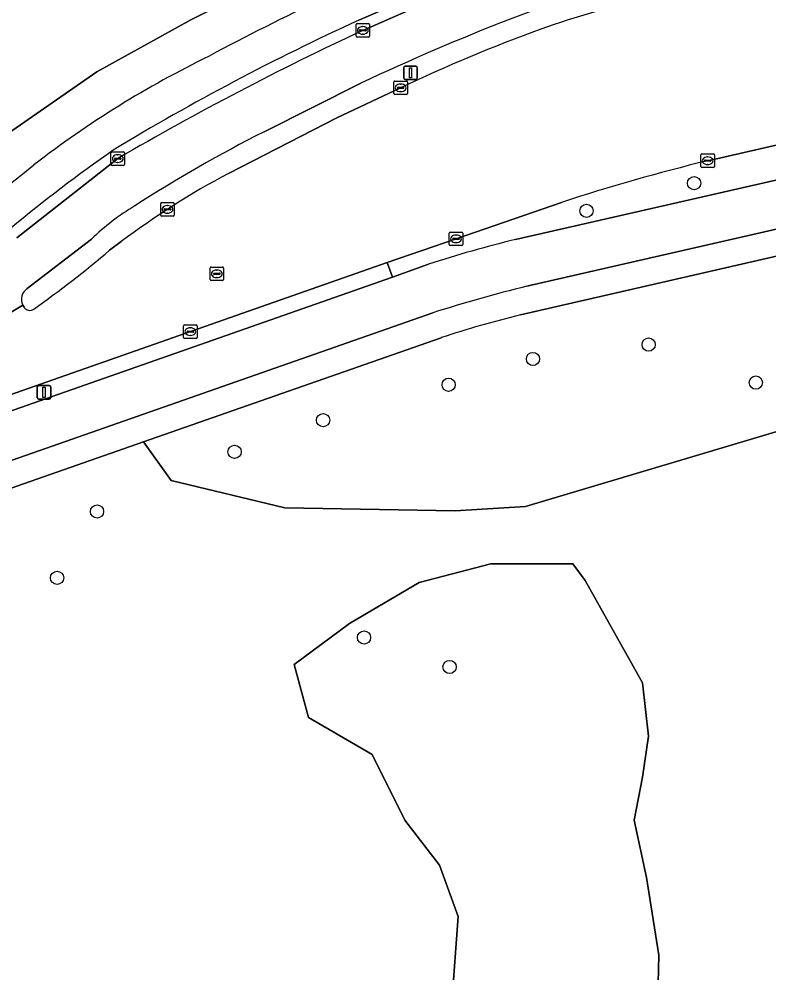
# Model space of a CAD drawing. Extents: x 159817 to 160765, y 380688 to 381638.
# Drawn here: x 160282.7 to 160338.1, y 380829.7 to 380900.2 of the extents above; entities that cross this region are included whole.
import ezdxf

# ---------------------------------------------------------------- set-up
doc = ezdxf.new("R2010")
doc.units = 0
for name, color, linetype in [('IMGEO_Berm_groen', 7, 'Continuous'), ('IMGEO_Berm_open', 7, 'Continuous'), ('IMGEO_Boom', 7, 'Continuous'), ('IMGEO_Fietspad_gesloten', 7, 'Continuous'), ('IMGEO_Groenvoorziening', 7, 'Continuous'), ('IMGEO_Kolk', 7, 'Continuous'), ('IMGEO_Lichtmast', 7, 'Continuous'), ('IMGEO_Loofbos', 7, 'Continuous'), ('IMGEO_Rijbaan_lokaal_gesloten', 7, 'Continuous'), ('IMGEO_Rioolput', 7, 'Continuous'), ('IMGEO_Verkeerseiland_gesloten', 7, 'Continuous'), ('IMGEO_Voetpad_open', 7, 'Continuous')]:
    doc.layers.add(name, color=color, linetype=linetype)

msp = doc.modelspace()

# ---------------------------------------------------------------- linework, layer by layer
at = {"layer": 'IMGEO_Berm_groen'}
for points in [[(160371.741, 380898.273), (160352.546, 380893.993), (160338.954, 380890.941), (160333.574, 380889.721)], [(160319.354, 380883.888), (160352.568, 380891.462)], [(160322.753, 380886.638), (160314.97, 380883.945), (160309.874, 380882.184), (160310.27, 380881.1), (160312.936, 380882.064)]]:
    msp.add_lwpolyline(points, dxfattribs=at)
for centre, radius, start, end in [((160370.953, 380737.995), 156.263, 103.83951, 107.96595), ((160340.16, 380798.477), 87.909, 103.69033, 108.04004)]:
    msp.add_arc(centre, radius, start, end, dxfattribs=at)
at = {"layer": 'IMGEO_Berm_open'}
for points in [[(160314.881, 380903.19), (160307.78, 380900.104)], [(160308.077, 380899.355), (160314.708, 380902.271)], [(160282.492, 380884.027), (160289.961, 380889.876)]]:
    msp.add_lwpolyline(points, dxfattribs=at)
msp.add_lwpolyline([(160310.27, 380881.1), (160309.874, 380882.184), (160277.284, 380870.759), (160276.576, 380870.51), (160260.803, 380864.969), (160252.421, 380862.048), (160252.766, 380860.95), (160252.914, 380861.001)], close=True, dxfattribs=at)
for centre, radius, start, end in [((160380.798, 380740.137), 175.844, 114.53476, 121.22873), ((160401.934, 380697.926), 222.222, 114.98358, 120.25707), ((160352.623, 380799.996), 110.269, 124.8379, 129.79366)]:
    msp.add_arc(centre, radius, start, end, dxfattribs=at)
at = {"layer": 'IMGEO_Boom'}
for centre in [(160332.566, 380888.058), (160324.616, 380886.009), (160329.205, 380876.126), (160320.655, 380875.064), (160314.421, 380873.158), (160337.134, 380873.317), (160305.137, 380870.535), (160298.598, 380868.195), (160288.428, 380863.788), (160285.473, 380858.887), (160308.167, 380854.475), (160314.492, 380852.295)]:
    msp.add_circle(centre, 0.489, dxfattribs=at)
at = {"layer": 'IMGEO_Fietspad_gesloten'}
for points in [[(160307.78, 380900.104), (160314.881, 380903.19)], [(160376.606, 380896.988), (160352.568, 380891.462), (160319.354, 380883.888)], [(160320.208, 380880.44), (160346.402, 380886.427), (160378.583, 380893.751)], [(160312.936, 380882.064), (160310.27, 380881.1), (160252.914, 380861.001), (160252.766, 380860.95), (160245.306, 380858.382), (160241.26, 380856.971), (160194.251, 380840.623)], [(160185.448, 380834.002), (160214.797, 380844.116), (160254.484, 380857.89), (160313.244, 380878.473)]]:
    msp.add_lwpolyline(points, dxfattribs=at)
for centre, radius, start, end in [((160385.307, 380732.003), 187.677, 112.41824, 118.16519), ((160380.798, 380740.137), 175.844, 114.53476, 121.22873), ((160329.682, 380829.904), 75.165, 116.00885, 127.66452), ((160352.623, 380799.996), 110.269, 124.8379, 129.79366), ((160224.257, 380962.192), 94.009, 302.60474, 309.26249), ((160340.16, 380798.477), 87.909, 103.69033, 108.04004), ((160343.287, 380785.418), 97.784, 103.65192, 107.89303)]:
    msp.add_arc(centre, radius, start, end, dxfattribs=at)
at = {"layer": 'IMGEO_Groenvoorziening'}
for points in [[(160267.339, 380891.29), (160264.778, 380890.45), (160253.17, 380886.647), (160253.758, 380884.876), (160254.114, 380883.8), (160268.944, 380888.658), (160276.108, 380897.088), (160279.939, 380902.937), (160281.595, 380906.695), (160282.162, 380906.903), (160315.172, 380916.486), (160319.451, 380915.459), (160320.827, 380911.357), (160316.68, 380909.885), (160312.587, 380908.268), (160303.869, 380904.414), (160295.354, 380900.128), (160288.407, 380896.283), (160281.886, 380891.754), (160273.315, 380885.537), (160264.987, 380881.037), (160256.19, 380877.539), (160257.134, 380874.691)], [(160364.357, 380862.036), (160365.797, 380861.977), (160367.28, 380870.601), (160344.902, 380871.56), (160320.092, 380864.148), (160314.904, 380863.841), (160302.32, 380864.049), (160293.91, 380866.083), (160291.864, 380868.941), (160254.028, 380855.706), (160247.431, 380853.502), (160249.122, 380848.609), (160246.491, 380846.097)], [(160314.666, 380827.497), (160315.12, 380833.858), (160313.757, 380837.644), (160311.184, 380840.976), (160308.762, 380845.822), (160304.069, 380848.548), (160303.009, 380852.486), (160307.097, 380855.515), (160312.243, 380858.544), (160317.542, 380859.907), (160323.597, 380859.907), (160324.505, 380858.695), (160328.744, 380851.123), (160329.198, 380847.185), (160328.744, 380844.156), (160328.138, 380840.976), (160329.046, 380836.735), (160329.955, 380830.98), (160329.803, 380824.771)]]:
    msp.add_lwpolyline(points, dxfattribs=at)
msp.add_lwpolyline([(160254.114, 380883.8), (160256.19, 380877.539), (160264.987, 380881.037), (160273.315, 380885.537), (160281.886, 380891.754), (160288.407, 380896.283), (160295.354, 380900.128), (160303.869, 380904.414), (160312.587, 380908.268), (160316.68, 380909.885), (160320.827, 380911.357), (160319.451, 380915.459), (160315.172, 380916.486), (160282.162, 380906.903), (160281.595, 380906.695), (160279.939, 380902.937), (160276.108, 380897.088), (160268.944, 380888.658)], close=True, dxfattribs=at)
for centre, radius, start, end in [((160385.307, 380732.003), 187.677, 112.41824, 118.16519), ((160329.682, 380829.904), 75.165, 116.00885, 127.66452), ((160224.257, 380962.192), 94.009, 302.60474, 309.26249)]:
    msp.add_arc(centre, radius, start, end, dxfattribs=at)
at = {"layer": 'IMGEO_Kolk'}
for p, q in [((160307.575, 380898.93), (160307.575, 380899.782)), ((160307.65, 380899.856), (160308.502, 380899.856)), ((160308.063, 380899.636), (160308.088, 380899.636)), ((160308.576, 380899.782), (160308.576, 380898.93)), ((160308.502, 380898.856), (160307.65, 380898.856)), ((160307.834, 380899.35), (160307.834, 380899.362)), ((160308.272, 380899.313), (160307.874, 380899.313)), ((160307.877, 380899.399), (160308.275, 380899.399)), ((160308.086, 380899.076), (160308.061, 380899.076)), ((160308.318, 380899.362), (160308.318, 380899.35)), ((160310.372, 380894.684), (160310.372, 380895.536)), ((160310.447, 380895.61), (160311.299, 380895.61)), ((160310.86, 380895.39), (160310.885, 380895.39)), ((160311.373, 380895.536), (160311.373, 380894.684)), ((160311.299, 380894.61), (160310.447, 380894.61)), ((160310.631, 380895.104), (160310.631, 380895.116)), ((160311.069, 380895.067), (160310.671, 380895.067)), ((160310.674, 380895.153), (160311.072, 380895.153)), ((160310.883, 380894.83), (160310.858, 380894.83)), ((160311.115, 380895.116), (160311.115, 380895.104)), ((160289.535, 380890.377), (160290.387, 380890.377)), ((160289.46, 380889.451), (160289.46, 380890.303)), ((160289.719, 380889.871), (160289.719, 380889.883)), ((160290.157, 380889.834), (160289.759, 380889.834)), ((160289.762, 380889.92), (160290.16, 380889.92)), ((160289.948, 380890.157), (160289.973, 380890.157)), ((160290.203, 380889.883), (160290.203, 380889.871)), ((160290.461, 380890.303), (160290.461, 380889.451)), ((160333.073, 380889.294), (160333.073, 380890.146)), ((160333.148, 380890.22), (160334, 380890.22)), ((160333.332, 380889.714), (160333.332, 380889.726)), ((160333.77, 380889.677), (160333.372, 380889.677)), ((160333.375, 380889.763), (160333.773, 380889.763)), ((160333.561, 380890), (160333.586, 380890)), ((160333.816, 380889.726), (160333.816, 380889.714)), ((160334.074, 380890.146), (160334.074, 380889.294)), ((160290.387, 380889.377), (160289.535, 380889.377)), ((160289.971, 380889.597), (160289.946, 380889.597)), ((160334, 380889.22), (160333.148, 380889.22)), ((160333.584, 380889.44), (160333.559, 380889.44)), ((160293.132, 380885.697), (160293.132, 380886.549)), ((160293.207, 380886.623), (160294.059, 380886.623)), ((160293.391, 380886.117), (160293.391, 380886.129)), ((160293.434, 380886.166), (160293.832, 380886.166)), ((160293.62, 380886.403), (160293.645, 380886.403)), ((160293.875, 380886.129), (160293.875, 380886.117)), ((160294.133, 380886.549), (160294.133, 380885.697)), ((160294.059, 380885.623), (160293.207, 380885.623)), ((160293.829, 380886.08), (160293.431, 380886.08)), ((160293.643, 380885.843), (160293.618, 380885.843)), ((160314.47, 380883.518), (160314.47, 380884.37)), ((160314.545, 380884.444), (160315.397, 380884.444)), ((160314.958, 380884.224), (160314.983, 380884.224)), ((160315.471, 380884.37), (160315.471, 380883.518)), ((160315.397, 380883.444), (160314.545, 380883.444)), ((160314.729, 380883.938), (160314.729, 380883.95)), ((160315.167, 380883.901), (160314.769, 380883.901)), ((160314.772, 380883.987), (160315.17, 380883.987)), ((160314.981, 380883.664), (160314.956, 380883.664)), ((160315.213, 380883.95), (160315.213, 380883.938)), ((160294.825, 380876.658), (160294.825, 380877.51)), ((160294.9, 380877.584), (160295.752, 380877.584)), ((160295.084, 380877.078), (160295.084, 380877.09)), ((160295.522, 380877.041), (160295.124, 380877.041)), ((160295.127, 380877.127), (160295.525, 380877.127)), ((160295.313, 380877.364), (160295.338, 380877.364)), ((160295.568, 380877.09), (160295.568, 380877.078)), ((160295.826, 380877.51), (160295.826, 380876.658)), ((160295.752, 380876.584), (160294.9, 380876.584)), ((160295.336, 380876.804), (160295.311, 380876.804))]:
    msp.add_line(p, q, dxfattribs=at)
for points in [[(160307.575, 380898.93), (160307.575, 380899.782)], [(160307.65, 380899.856), (160308.502, 380899.856)], [(160308.576, 380899.782), (160308.576, 380898.93)], [(160308.502, 380898.856), (160307.65, 380898.856)], [(160310.372, 380894.684), (160310.372, 380895.536)], [(160310.447, 380895.61), (160311.299, 380895.61)], [(160311.373, 380895.536), (160311.373, 380894.684)], [(160311.299, 380894.61), (160310.447, 380894.61)], [(160289.535, 380890.377), (160290.387, 380890.377)], [(160289.46, 380889.451), (160289.46, 380890.303)], [(160290.461, 380890.303), (160290.461, 380889.451)], [(160333.073, 380889.294), (160333.073, 380890.146)], [(160333.148, 380890.22), (160334, 380890.22)], [(160334.074, 380890.146), (160334.074, 380889.294)], [(160290.387, 380889.377), (160289.535, 380889.377)], [(160334, 380889.22), (160333.148, 380889.22)], [(160293.132, 380885.697), (160293.132, 380886.549)], [(160293.207, 380886.623), (160294.059, 380886.623)], [(160294.133, 380886.549), (160294.133, 380885.697)], [(160294.059, 380885.623), (160293.207, 380885.623)], [(160314.47, 380883.518), (160314.47, 380884.37)], [(160314.545, 380884.444), (160315.397, 380884.444)], [(160315.471, 380884.37), (160315.471, 380883.518)], [(160315.397, 380883.444), (160314.545, 380883.444)], [(160294.825, 380876.658), (160294.825, 380877.51)], [(160294.9, 380877.584), (160295.752, 380877.584)], [(160295.826, 380877.51), (160295.826, 380876.658)], [(160295.752, 380876.584), (160294.9, 380876.584)]]:
    msp.add_lwpolyline(points, dxfattribs=at)
for centre, radius, start, end in [((160307.652, 380899.78), 0.0765, 91.55205, 178.44795), ((160307.652, 380899.78), 0.0765, 91.55205, 178.44795), ((160308.5, 380899.78), 0.0765, 1.55205, 88.44795), ((160308.5, 380899.78), 0.0765, 1.55205, 88.44795), ((160307.652, 380898.932), 0.0765, 181.55205, 268.44795), ((160307.652, 380898.932), 0.0765, 181.55205, 268.44795), ((160307.874, 380899.359), 0.0403, 85.87752, 175.75265), ((160307.871, 380899.349), 0.0366, 178.93798, 274.71019), ((160308.275, 380899.356), 0.043, 264.86636, 352.45326), ((160308.279, 380899.361), 0.0386, 1.73085, 96.63898), ((160308.5, 380898.932), 0.0765, 271.55205, 358.44795), ((160308.5, 380898.932), 0.0765, 271.55205, 358.44795), ((160310.449, 380895.534), 0.0765, 91.55205, 178.44795), ((160310.449, 380895.534), 0.0765, 91.55205, 178.44795), ((160311.297, 380895.534), 0.0765, 1.55205, 88.44795), ((160311.297, 380895.534), 0.0765, 1.55205, 88.44795), ((160310.449, 380894.686), 0.0765, 181.55205, 268.44795), ((160310.449, 380894.686), 0.0765, 181.55205, 268.44795), ((160310.671, 380895.113), 0.0403, 85.87752, 175.75265), ((160310.668, 380895.103), 0.0366, 178.93798, 274.71019), ((160311.072, 380895.11), 0.043, 264.86636, 352.45326), ((160311.076, 380895.115), 0.0386, 1.73085, 96.63898), ((160311.297, 380894.686), 0.0765, 271.55205, 358.44795), ((160311.297, 380894.686), 0.0765, 271.55205, 358.44795), ((160289.537, 380890.301), 0.0765, 91.55205, 178.44795), ((160289.537, 380890.301), 0.0765, 91.55205, 178.44795), ((160290.385, 380890.301), 0.0765, 1.55205, 88.44795), ((160290.385, 380890.301), 0.0765, 1.55205, 88.44795), ((160289.759, 380889.88), 0.0403, 85.87752, 175.75265), ((160289.756, 380889.87), 0.0366, 178.93798, 274.71019), ((160290.16, 380889.877), 0.043, 264.86636, 352.45326), ((160290.164, 380889.882), 0.0386, 1.73085, 96.63898), ((160333.15, 380890.144), 0.0765, 91.55205, 178.44795), ((160333.15, 380890.144), 0.0765, 91.55205, 178.44795), ((160333.372, 380889.723), 0.0403, 85.87752, 175.75265), ((160333.369, 380889.713), 0.0366, 178.93798, 274.71019), ((160333.773, 380889.72), 0.043, 264.86636, 352.45326), ((160333.777, 380889.725), 0.0386, 1.73085, 96.63898), ((160333.998, 380890.144), 0.0765, 1.55205, 88.44795), ((160333.998, 380890.144), 0.0765, 1.55205, 88.44795), ((160289.537, 380889.453), 0.0765, 181.55205, 268.44795), ((160289.537, 380889.453), 0.0765, 181.55205, 268.44795), ((160290.385, 380889.453), 0.0765, 271.55205, 358.44795), ((160290.385, 380889.453), 0.0765, 271.55205, 358.44795), ((160333.15, 380889.296), 0.0765, 181.55205, 268.44795), ((160333.15, 380889.296), 0.0765, 181.55205, 268.44795), ((160333.998, 380889.296), 0.0765, 271.55205, 358.44795), ((160333.998, 380889.296), 0.0765, 271.55205, 358.44795), ((160293.209, 380886.547), 0.0765, 91.55205, 178.44795), ((160293.209, 380886.547), 0.0765, 91.55205, 178.44795), ((160293.431, 380886.126), 0.0403, 85.87752, 175.75265), ((160293.428, 380886.116), 0.0366, 178.93798, 274.71019), ((160293.832, 380886.123), 0.043, 264.86636, 352.45326), ((160293.836, 380886.128), 0.0386, 1.73085, 96.63898), ((160294.057, 380886.547), 0.0765, 1.55205, 88.44795), ((160294.057, 380886.547), 0.0765, 1.55205, 88.44795), ((160293.209, 380885.699), 0.0765, 181.55205, 268.44795), ((160293.209, 380885.699), 0.0765, 181.55205, 268.44795), ((160294.057, 380885.699), 0.0765, 271.55205, 358.44795), ((160294.057, 380885.699), 0.0765, 271.55205, 358.44795), ((160314.547, 380884.368), 0.0765, 91.55205, 178.44795), ((160314.547, 380884.368), 0.0765, 91.55205, 178.44795), ((160315.395, 380884.368), 0.0765, 1.55205, 88.44795), ((160315.395, 380884.368), 0.0765, 1.55205, 88.44795), ((160314.547, 380883.52), 0.0765, 181.55205, 268.44795), ((160314.547, 380883.52), 0.0765, 181.55205, 268.44795), ((160314.769, 380883.947), 0.0403, 85.87752, 175.75265), ((160314.766, 380883.937), 0.0366, 178.93798, 274.71019), ((160315.17, 380883.944), 0.043, 264.86636, 352.45326), ((160315.174, 380883.949), 0.0386, 1.73085, 96.63898), ((160315.395, 380883.52), 0.0765, 271.55205, 358.44795), ((160315.395, 380883.52), 0.0765, 271.55205, 358.44795), ((160294.902, 380877.508), 0.0765, 91.55205, 178.44795), ((160294.902, 380877.508), 0.0765, 91.55205, 178.44795), ((160295.124, 380877.087), 0.0403, 85.87752, 175.75265), ((160295.121, 380877.077), 0.0366, 178.93798, 274.71019), ((160295.525, 380877.084), 0.043, 264.86636, 352.45326), ((160295.529, 380877.089), 0.0386, 1.73085, 96.63898), ((160295.75, 380877.508), 0.0765, 1.55205, 88.44795), ((160295.75, 380877.508), 0.0765, 1.55205, 88.44795), ((160294.902, 380876.66), 0.0765, 181.55205, 268.44795), ((160294.902, 380876.66), 0.0765, 181.55205, 268.44795), ((160295.75, 380876.66), 0.0765, 271.55205, 358.44795), ((160295.75, 380876.66), 0.0765, 271.55205, 358.44795)]:
    msp.add_arc(centre, radius, start, end, dxfattribs=at)
for centre, major_axis, ratio, start_param, end_param in [((160308.062, 380899.356), (-0.387, 0.002), 0.722429, 4.712389, 7.853982), ((160308.087, 380899.356), (-0.39, 0.002), 0.717154, 1.570796, 4.712389), ((160310.859, 380895.11), (-0.387, 0.002), 0.722429, 4.712389, 7.853982), ((160310.884, 380895.11), (-0.39, 0.002), 0.717154, 1.570796, 4.712389), ((160289.947, 380889.877), (-0.387, 0.002), 0.722429, 4.712389, 7.853982), ((160289.972, 380889.877), (-0.39, 0.002), 0.717154, 1.570796, 4.712389), ((160333.56, 380889.72), (-0.387, 0.002), 0.722429, 4.712389, 7.853982), ((160333.585, 380889.72), (-0.39, 0.002), 0.717154, 1.570796, 4.712389), ((160293.619, 380886.123), (-0.387, 0.002), 0.722429, 4.712389, 7.853982), ((160293.644, 380886.123), (-0.39, 0.002), 0.717154, 1.570796, 4.712389), ((160314.957, 380883.944), (-0.387, 0.002), 0.722429, 4.712389, 7.853982), ((160314.982, 380883.944), (-0.39, 0.002), 0.717154, 1.570796, 4.712389), ((160295.312, 380877.084), (-0.387, 0.002), 0.722429, 4.712389, 7.853982), ((160295.337, 380877.084), (-0.39, 0.002), 0.717154, 1.570796, 4.712389)]:
    msp.add_ellipse(centre, major_axis=major_axis, ratio=ratio, start_param=start_param, end_param=end_param, dxfattribs=at)
at = {"layer": 'IMGEO_Lichtmast'}
for p, q in [((160311.198, 380896.718), (160311.988, 380896.718)), ((160311.988, 380896.718), (160311.198, 380896.718)), ((160311.098, 380895.818), (160311.098, 380896.618)), ((160311.098, 380896.618), (160311.098, 380895.818)), ((160312.088, 380896.618), (160312.088, 380895.818)), ((160312.088, 380895.818), (160312.088, 380896.618)), ((160311.988, 380895.718), (160311.198, 380895.718)), ((160311.198, 380895.718), (160311.988, 380895.718)), ((160284.011, 380872.198), (160284.011, 380872.998)), ((160284.011, 380872.998), (160284.011, 380872.198)), ((160284.111, 380873.098), (160284.901, 380873.098)), ((160284.901, 380873.098), (160284.111, 380873.098)), ((160285.001, 380872.998), (160285.001, 380872.198)), ((160285.001, 380872.198), (160285.001, 380872.998)), ((160284.901, 380872.098), (160284.111, 380872.098)), ((160284.111, 380872.098), (160284.901, 380872.098))]:
    msp.add_line(p, q, dxfattribs=at)
for points in [[(160311.518, 380896.593), (160311.668, 380896.593), (160311.668, 380895.843), (160311.518, 380895.843), (160311.518, 380896.593)], [(160284.431, 380872.973), (160284.581, 380872.973), (160284.581, 380872.223), (160284.431, 380872.223), (160284.431, 380872.973)]]:
    msp.add_lwpolyline(points, dxfattribs=at)
for centre, start, end in [((160311.198, 380896.618), 90, 180), ((160311.198, 380896.618), 90, 180), ((160311.988, 380896.618), 0, 90), ((160311.988, 380896.618), 360, 90), ((160311.198, 380895.818), 180, 270), ((160311.198, 380895.818), 180, 270), ((160311.988, 380895.818), 270, 0), ((160311.988, 380895.818), 270, 0), ((160284.111, 380872.998), 90, 180), ((160284.111, 380872.998), 90, 180), ((160284.901, 380872.998), 0, 90), ((160284.901, 380872.998), 360, 90), ((160284.111, 380872.198), 180, 270), ((160284.111, 380872.198), 180, 270), ((160284.901, 380872.198), 270, 0), ((160284.901, 380872.198), 270, 0)]:
    msp.add_arc(centre, 0.1, start, end, dxfattribs=at)
at = {"layer": 'IMGEO_Loofbos'}
for points in [[(160380.977, 380892.193), (160378.42, 380891.755), (160343.498, 380883.777), (160319.722, 380878.316)], [(160313.867, 380876.638), (160291.864, 380868.941), (160293.91, 380866.083), (160302.32, 380864.049), (160314.904, 380863.841), (160320.092, 380864.148), (160344.902, 380871.56), (160367.28, 380870.601), (160365.797, 380861.977), (160366.707, 380861.94), (160368.909, 380861.646), (160371.381, 380861.23), (160393.271, 380856.456)]]:
    msp.add_lwpolyline(points, dxfattribs=at)
msp.add_lwpolyline([(160329.955, 380830.98), (160329.046, 380836.735), (160328.138, 380840.976), (160328.744, 380844.156), (160329.198, 380847.185), (160328.744, 380851.123), (160324.505, 380858.695), (160323.597, 380859.907), (160317.542, 380859.907), (160312.243, 380858.544), (160307.097, 380855.515), (160303.009, 380852.486), (160304.069, 380848.548), (160308.762, 380845.822), (160311.184, 380840.976), (160313.757, 380837.644), (160315.12, 380833.858), (160314.666, 380827.497), (160314.363, 380821.288), (160315.574, 380814.321), (160316.028, 380799.477), (160324.221, 380799.355), (160328.29, 380815.23), (160329.803, 380824.771)], close=True, dxfattribs=at)
msp.add_arc((160336.616, 380808.314), 72.012, 103.56819, 108.41564, dxfattribs=at)
at = {"layer": 'IMGEO_Rijbaan_lokaal_gesloten'}
for points in [[(160314.708, 380902.271), (160308.077, 380899.355)], [(160333.574, 380889.721), (160338.954, 380890.941), (160352.546, 380893.993), (160371.741, 380898.273)], [(160300.778, 380891.863), (160307.935, 380895.447)], [(160310.874, 380895.109), (160306.16, 380892.886), (160298.136, 380888.782)], [(160289.961, 380889.876), (160282.492, 380884.027)], [(160283.034, 380878.884), (160282.936, 380879.043), (160279.02, 380876.688), (160275.105, 380874.334), (160276.576, 380870.51), (160277.284, 380870.759), (160309.874, 380882.184), (160314.97, 380883.945), (160322.753, 380886.638)], [(160283.267, 380880.27), (160288.013, 380883.911)], [(160290.214, 380883.746), (160289.36, 380883.099)], [(160275.083, 380878.989), (160273.637, 380878.149), (160275.105, 380874.334), (160279.02, 380876.688), (160282.936, 380879.043)]]:
    msp.add_lwpolyline(points, dxfattribs=at)
for centre, radius, start, end in [((160343.401, 380836.505), 68.211, 102.57654, 110.99083), ((160342.742, 380838.626), 64.515, 102.15712, 109.47167), ((160382.058, 380738.254), 173.792, 111.28656, 115.24596), ((160401.934, 380697.926), 222.222, 114.98358, 120.25707), ((160364.892, 380780.722), 126.501, 110.18787, 115.27859), ((160348.681, 380797.318), 105.988, 116.87001, 122.82999), ((160370.953, 380737.995), 156.263, 103.83951, 107.96595), ((160328.265, 380832.637), 63.718, 118.21972, 126.66836), ((160300.056, 380871.574), 17.24, 120.83066, 134.30825), ((160236.823, 380945.072), 81.245, 305.28662, 310.28901), ((160283.799, 380879.468), 0.962, 123.5537, 206.2524), ((160283.456, 380879.159), 0.504, 213.05556, 306.53035)]:
    msp.add_arc(centre, radius, start, end, dxfattribs=at)
at = {"layer": 'IMGEO_Rioolput'}
for p, q in [((160296.781, 380880.934), (160296.781, 380881.786)), ((160296.856, 380881.86), (160297.708, 380881.86)), ((160297.04, 380881.354), (160297.04, 380881.366)), ((160297.478, 380881.317), (160297.08, 380881.317)), ((160297.083, 380881.403), (160297.481, 380881.403)), ((160297.269, 380881.64), (160297.294, 380881.64)), ((160297.524, 380881.366), (160297.524, 380881.354)), ((160297.782, 380881.786), (160297.782, 380880.934)), ((160297.708, 380880.86), (160296.856, 380880.86)), ((160297.292, 380881.08), (160297.267, 380881.08))]:
    msp.add_line(p, q, dxfattribs=at)
for points in [[(160296.781, 380880.934), (160296.781, 380881.786)], [(160296.856, 380881.86), (160297.708, 380881.86)], [(160297.782, 380881.786), (160297.782, 380880.934)], [(160297.708, 380880.86), (160296.856, 380880.86)]]:
    msp.add_lwpolyline(points, dxfattribs=at)
for centre, radius, start, end in [((160296.858, 380881.784), 0.0765, 91.55205, 178.44795), ((160296.858, 380881.784), 0.0765, 91.55205, 178.44795), ((160297.08, 380881.363), 0.0403, 85.87752, 175.75265), ((160297.077, 380881.353), 0.0366, 178.93798, 274.71019), ((160297.481, 380881.36), 0.043, 264.86636, 352.45326), ((160297.485, 380881.365), 0.0386, 1.73085, 96.63898), ((160297.706, 380881.784), 0.0765, 1.55205, 88.44795), ((160297.706, 380881.784), 0.0765, 1.55205, 88.44795), ((160296.858, 380880.936), 0.0765, 181.55205, 268.44795), ((160296.858, 380880.936), 0.0765, 181.55205, 268.44795), ((160297.706, 380880.936), 0.0765, 271.55205, 358.44795), ((160297.706, 380880.936), 0.0765, 271.55205, 358.44795)]:
    msp.add_arc(centre, radius, start, end, dxfattribs=at)
for centre, major_axis, ratio, start_param, end_param in [((160297.268, 380881.36), (-0.387, 0.002), 0.722429, 4.712389, 7.853982), ((160297.293, 380881.36), (-0.39, 0.002), 0.717154, 1.570796, 4.712389)]:
    msp.add_ellipse(centre, major_axis=major_axis, ratio=ratio, start_param=start_param, end_param=end_param, dxfattribs=at)
at = {"layer": 'IMGEO_Verkeerseiland_gesloten'}
for points in [[(160307.935, 380895.447), (160300.778, 380891.863)], [(160298.136, 380888.782), (160306.16, 380892.886), (160310.874, 380895.109)], [(160288.013, 380883.911), (160283.267, 380880.27)], [(160289.36, 380883.099), (160290.214, 380883.746)], [(160282.936, 380879.043), (160283.034, 380878.884)]]:
    msp.add_lwpolyline(points, dxfattribs=at)
for centre, radius, start, end in [((160343.401, 380836.505), 68.211, 102.57654, 110.99083), ((160342.742, 380838.626), 64.515, 102.15712, 109.47167), ((160382.058, 380738.254), 173.792, 111.28656, 115.24596), ((160364.892, 380780.722), 126.501, 110.18787, 115.27859), ((160348.681, 380797.318), 105.988, 116.87001, 122.82999), ((160328.265, 380832.637), 63.718, 118.21972, 126.66836), ((160300.056, 380871.574), 17.24, 120.83066, 134.30825), ((160236.823, 380945.072), 81.245, 305.28662, 310.28901), ((160283.799, 380879.468), 0.962, 123.5537, 206.2524), ((160283.456, 380879.159), 0.504, 213.05556, 306.53035)]:
    msp.add_arc(centre, radius, start, end, dxfattribs=at)
at = {"layer": 'IMGEO_Voetpad_open'}
for points in [[(160378.583, 380893.751), (160346.402, 380886.427), (160320.208, 380880.44)], [(160319.722, 380878.316), (160343.498, 380883.777), (160378.42, 380891.755), (160380.977, 380892.193)], [(160313.244, 380878.473), (160254.484, 380857.89), (160214.797, 380844.116), (160185.448, 380834.002)], [(160187.08, 380832.509), (160230.145, 380847.428), (160247.431, 380853.502), (160254.028, 380855.706), (160291.864, 380868.941), (160313.867, 380876.638)]]:
    msp.add_lwpolyline(points, dxfattribs=at)
for centre, radius, start, end in [((160343.287, 380785.418), 97.784, 103.65192, 107.89303), ((160336.616, 380808.314), 72.012, 103.56819, 108.41564)]:
    msp.add_arc(centre, radius, start, end, dxfattribs=at)

doc.saveas('drawing.dxf')
